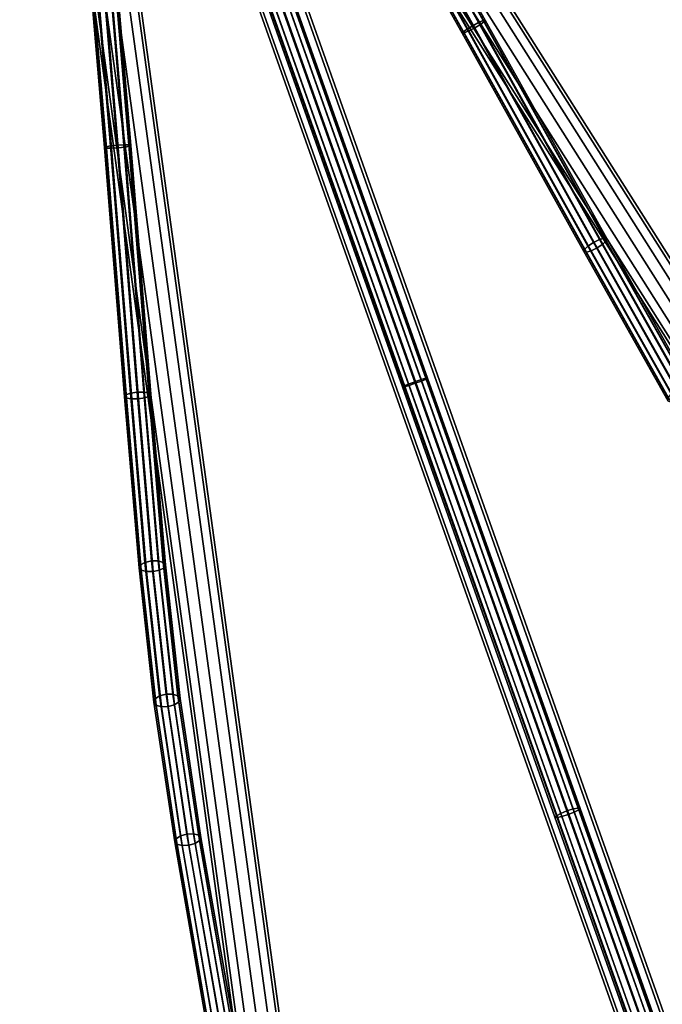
# Model space of a CAD drawing. Extents: x -43.1 to 43.1, y -41.3 to 41.3.
# Tile 329 of 656: x 0 to 7.5, y -20.3 to -8.8. Entities that reach past the tile are written whole.
import ezdxf

# ---------------------------------------------------------------- set-up
doc = ezdxf.new("R2010")
doc.units = 0
doc.layers.add('CABLE.1', color=18, linetype='CONTINUOUS')
doc.layers.add('METAL_BASE', color=254, linetype='CONTINUOUS')

msp = doc.modelspace()

# ---------------------------------------------------------------- linework, layer by layer
at = {"layer": 'CABLE.1'}
for points in [[(3.2976, -5.0433, 36.9262), (3.2466, -5.0722, 36.871), (5.3668, -8.8424, 36.6769), (5.4208, -8.8188, 36.7318)], [(3.2571, -5.074, 37.1399), (3.3036, -5.0443, 37.0814), (5.433, -8.8308, 36.8864), (5.388, -8.863, 36.9448)], [(3.3184, -5.0331, 37.0032), (3.2976, -5.0433, 36.9262), (5.4208, -8.8188, 36.7318), (5.445, -8.8146, 36.8084)], [(3.3036, -5.0443, 37.0814), (3.3184, -5.0331, 37.0032), (5.445, -8.8146, 36.8084), (5.433, -8.8308, 36.8864)], [(3.067, -5.1819, 36.934), (3.0522, -5.1931, 37.0122), (5.1746, -8.9671, 36.8181), (5.1866, -8.9509, 36.7402)], [(3.0522, -5.1931, 37.0122), (3.073, -5.183, 37.0892), (5.1988, -8.9628, 36.8948), (5.1746, -8.9671, 36.8181)], [(3.1135, -5.1522, 36.8755), (3.067, -5.1819, 36.934), (5.1866, -8.9509, 36.7402), (5.2316, -8.9186, 36.6818)], [(3.073, -5.183, 37.0892), (3.124, -5.1541, 37.1444), (5.2528, -8.9393, 36.9497), (5.1988, -8.9628, 36.8948)], [(3.1793, -5.1121, 36.8525), (3.1135, -5.1522, 36.8755), (5.2316, -8.9186, 36.6818), (5.2975, -8.8789, 36.6586)], [(3.124, -5.1541, 37.1444), (3.1913, -5.1142, 37.1629), (5.3221, -8.9028, 36.9679), (5.2528, -8.9393, 36.9497)], [(3.2466, -5.0722, 36.871), (3.1793, -5.1121, 36.8525), (5.2975, -8.8789, 36.6586), (5.3668, -8.8424, 36.6769)], [(3.1913, -5.1142, 37.1629), (3.2571, -5.074, 37.1399), (5.388, -8.863, 36.9448), (5.3221, -8.9028, 36.9679)], [(1.9153, -5.6413, 27.6989), (1.8621, -5.6613, 27.7557), (4.4947, -13.0955, 27.4966), (4.547, -13.0731, 27.4398)], [(1.8631, -5.6642, 27.911), (1.9171, -5.6463, 27.9678), (4.5528, -13.0895, 27.7084), (4.498, -13.105, 27.6517)], [(1.9884, -5.615, 27.6781), (1.9153, -5.6413, 27.6989), (4.547, -13.0731, 27.4398), (4.6198, -13.0459, 27.4191)], [(1.9171, -5.6463, 27.9678), (1.9904, -5.6208, 27.9886), (4.6265, -13.0648, 27.7292), (4.5528, -13.0895, 27.7084)], [(2.0617, -5.5894, 27.6989), (1.9884, -5.615, 27.6781), (4.6198, -13.0459, 27.4191), (4.6934, -13.0212, 27.4398)], [(1.9904, -5.6208, 27.9886), (2.0635, -5.5945, 27.9678), (4.6992, -13.0376, 27.7084), (4.6265, -13.0648, 27.7292)], [(2.1157, -5.5715, 27.7557), (2.0617, -5.5894, 27.6989), (4.6934, -13.0212, 27.4398), (4.7483, -13.0057, 27.4966)], [(2.0635, -5.5945, 27.9678), (2.1167, -5.5744, 27.911), (4.7516, -13.0152, 27.6517), (4.6992, -13.0376, 27.7084)], [(2.1358, -5.566, 27.8333), (2.1157, -5.5715, 27.7557), (4.7483, -13.0057, 27.4966), (4.7695, -13.0035, 27.5741)], [(2.1167, -5.5744, 27.911), (2.1358, -5.566, 27.8333), (4.7695, -13.0035, 27.5741), (4.7516, -13.0152, 27.6517)], [(1.8621, -5.6613, 27.7557), (1.843, -5.6697, 27.8333), (4.4767, -13.1072, 27.5741), (4.4947, -13.0955, 27.4966)], [(1.843, -5.6697, 27.8333), (1.8631, -5.6642, 27.911), (4.498, -13.105, 27.6517), (4.4767, -13.1072, 27.5741)], [(0.642, -5.9872, 17.934), (0.6238, -5.9913, 18.0122), (0.9901, -10.3056, 17.8181), (1.0077, -10.2958, 17.7402)], [(0.6238, -5.9913, 18.0122), (0.647, -5.9907, 18.0892), (1.0139, -10.3117, 17.8948), (0.9901, -10.3056, 17.8181)], [(0.6966, -5.9795, 17.8755), (0.642, -5.9872, 17.934), (1.0077, -10.2958, 17.7402), (1.062, -10.2851, 17.6818)], [(0.647, -5.9907, 18.0892), (0.7053, -5.9855, 18.1444), (1.0728, -10.3127, 17.9497), (1.0139, -10.3117, 17.8948)], [(0.7731, -5.9702, 17.8525), (0.6966, -5.9795, 17.8755), (1.062, -10.2851, 17.6818), (1.1385, -10.2763, 17.6586)], [(0.7053, -5.9855, 18.1444), (0.7832, -5.9771, 18.1629), (1.151, -10.3082, 17.9679), (1.0728, -10.3127, 17.9497)], [(0.8509, -5.9619, 17.871), (0.7731, -5.9702, 17.8525), (1.1385, -10.2763, 17.6586), (1.2167, -10.2718, 17.6769)], [(0.7832, -5.9771, 18.1629), (0.8596, -5.9679, 18.1399), (1.2275, -10.2994, 17.9448), (1.151, -10.3082, 17.9679)], [(0.9092, -5.9567, 17.9262), (0.8509, -5.9619, 17.871), (1.2167, -10.2718, 17.6769), (1.2756, -10.2727, 17.7318)], [(0.8596, -5.9679, 18.1399), (0.9143, -5.9601, 18.0814), (1.2818, -10.2887, 17.8864), (1.2275, -10.2994, 17.9448)], [(0.9324, -5.9561, 18.0032), (0.9092, -5.9567, 17.9262), (1.2756, -10.2727, 17.7318), (1.2994, -10.2789, 17.8084)], [(0.9143, -5.9601, 18.0814), (0.9324, -5.9561, 18.0032), (1.2994, -10.2789, 17.8084), (1.2818, -10.2887, 17.8864)], [(5.3668, -8.8424, 36.6769), (5.2975, -8.8789, 36.6586), (6.7091, -11.4145, 36.1711), (6.7797, -11.3803, 36.1889)], [(5.3221, -8.9028, 36.9679), (5.388, -8.863, 36.9448), (6.8199, -11.435, 36.4502), (6.7556, -11.4777, 36.4728)], [(5.4208, -8.8188, 36.7318), (5.3668, -8.8424, 36.6769), (6.7797, -11.3803, 36.1889), (6.8376, -11.3637, 36.2424)], [(5.388, -8.863, 36.9448), (5.433, -8.8308, 36.8864), (6.8608, -11.3953, 36.3933), (6.8199, -11.435, 36.4502)], [(5.445, -8.8146, 36.8084), (5.4208, -8.8188, 36.7318), (6.8376, -11.3637, 36.2424), (6.8673, -11.3692, 36.3172)], [(5.433, -8.8308, 36.8864), (5.445, -8.8146, 36.8084), (6.8673, -11.3692, 36.3172), (6.8608, -11.3953, 36.3933)], [(5.1866, -8.9509, 36.7402), (5.1746, -8.9671, 36.8181), (6.5975, -11.523, 36.3267), (6.604, -11.4969, 36.2506)], [(5.1746, -8.9671, 36.8181), (5.1988, -8.9628, 36.8948), (6.6272, -11.5285, 36.4015), (6.5975, -11.523, 36.3267)], [(5.2316, -8.9186, 36.6818), (5.1866, -8.9509, 36.7402), (6.604, -11.4969, 36.2506), (6.6448, -11.4572, 36.1937)], [(5.1988, -8.9628, 36.8948), (5.2528, -8.9393, 36.9497), (6.6851, -11.5119, 36.455), (6.6272, -11.5285, 36.4015)], [(5.2975, -8.8789, 36.6586), (5.2316, -8.9186, 36.6818), (6.6448, -11.4572, 36.1937), (6.7091, -11.4145, 36.1711)], [(5.2528, -8.9393, 36.9497), (5.3221, -8.9028, 36.9679), (6.7556, -11.4777, 36.4728), (6.6851, -11.5119, 36.455)], [(1.0077, -10.2958, 17.7402), (0.9901, -10.3056, 17.8181), (1.225, -13.2214, 17.3267), (1.2417, -13.2003, 17.2506)], [(0.9901, -10.3056, 17.8181), (1.0139, -10.3117, 17.8948), (1.2497, -13.2387, 17.4015), (1.225, -13.2214, 17.3267)], [(1.062, -10.2851, 17.6818), (1.0077, -10.2958, 17.7402), (1.2417, -13.2003, 17.2506), (1.2953, -13.1812, 17.1937)], [(1.0139, -10.3117, 17.8948), (1.0728, -10.3127, 17.9497), (1.3093, -13.2476, 17.455), (1.2497, -13.2387, 17.4015)], [(1.1385, -10.2763, 17.6586), (1.062, -10.2851, 17.6818), (1.2953, -13.1812, 17.1937), (1.3715, -13.169, 17.1711)], [(1.0728, -10.3127, 17.9497), (1.151, -10.3082, 17.9679), (1.3877, -13.2457, 17.4728), (1.3093, -13.2476, 17.455)], [(1.2167, -10.2718, 17.6769), (1.1385, -10.2763, 17.6586), (1.3715, -13.169, 17.1711), (1.4499, -13.1671, 17.1889)], [(1.151, -10.3082, 17.9679), (1.2275, -10.2994, 17.9448), (1.4639, -13.2336, 17.4502), (1.3877, -13.2457, 17.4728)], [(1.2756, -10.2727, 17.7318), (1.2167, -10.2718, 17.6769), (1.4499, -13.1671, 17.1889), (1.5095, -13.176, 17.2424)], [(1.2275, -10.2994, 17.9448), (1.2818, -10.2887, 17.8864), (1.5175, -13.2144, 17.3933), (1.4639, -13.2336, 17.4502)], [(1.2994, -10.2789, 17.8084), (1.2756, -10.2727, 17.7318), (1.5095, -13.176, 17.2424), (1.5342, -13.1933, 17.3172)], [(1.2818, -10.2887, 17.8864), (1.2994, -10.2789, 17.8084), (1.5342, -13.1933, 17.3172), (1.5175, -13.2144, 17.3933)], [(6.7797, -11.3803, 36.1889), (6.7091, -11.4145, 36.1711), (7.6816, -13.1426, 35.4736), (7.753, -13.11, 35.4908)], [(6.8376, -11.3637, 36.2424), (6.7797, -11.3803, 36.1889), (7.753, -13.11, 35.4908), (7.8146, -13.1, 35.5416)], [(6.8199, -11.435, 36.4502), (6.8608, -11.3953, 36.3933), (7.8494, -13.1521, 35.6842), (7.8133, -13.2001, 35.7378)], [(6.8673, -11.3692, 36.3172), (6.8376, -11.3637, 36.2424), (7.8146, -13.1, 35.5416), (7.8499, -13.1154, 35.6124)], [(6.8608, -11.3953, 36.3933), (6.8673, -11.3692, 36.3172), (7.8499, -13.1154, 35.6124), (7.8494, -13.1521, 35.6842)], [(6.604, -11.4969, 36.2506), (6.5975, -11.523, 36.3267), (7.5828, -13.2739, 35.6201), (7.5833, -13.2372, 35.5483)], [(6.5975, -11.523, 36.3267), (6.6272, -11.5285, 36.4015), (7.6181, -13.2893, 35.6909), (7.5828, -13.2739, 35.6201)], [(6.6448, -11.4572, 36.1937), (6.604, -11.4969, 36.2506), (7.5833, -13.2372, 35.5483), (7.6195, -13.1892, 35.4947)], [(6.6272, -11.5285, 36.4015), (6.6851, -11.5119, 36.455), (7.6798, -13.2793, 35.7417), (7.6181, -13.2893, 35.6909)], [(6.7091, -11.4145, 36.1711), (6.6448, -11.4572, 36.1937), (7.6195, -13.1892, 35.4947), (7.6816, -13.1426, 35.4736)], [(6.6851, -11.5119, 36.455), (6.7556, -11.4777, 36.4728), (7.7512, -13.2467, 35.7588), (7.6798, -13.2793, 35.7417)], [(6.7556, -11.4777, 36.4728), (6.8199, -11.435, 36.4502), (7.8133, -13.2001, 35.7378), (7.7512, -13.2467, 35.7588)], [(4.6934, -13.0212, 27.4398), (4.6198, -13.0459, 27.4191), (6.3993, -18.0711, 26.9038), (6.4735, -18.0481, 26.9244)], [(4.7483, -13.0057, 27.4966), (4.6934, -13.0212, 27.4398), (6.4735, -18.0481, 26.9244), (6.5299, -18.037, 26.9807)], [(4.6992, -13.0376, 27.7084), (4.7516, -13.0152, 27.6517), (6.5375, -18.0585, 27.1345), (6.4867, -18.0853, 27.1908)], [(4.7695, -13.0035, 27.5741), (4.7483, -13.0057, 27.4966), (6.5299, -18.037, 26.9807), (6.5533, -18.0408, 27.0576)], [(4.7516, -13.0152, 27.6517), (4.7695, -13.0035, 27.5741), (6.5533, -18.0408, 27.0576), (6.5375, -18.0585, 27.1345)], [(4.4947, -13.0955, 27.4966), (4.4767, -13.1072, 27.5741), (6.2605, -18.1445, 27.0576), (6.2763, -18.1268, 26.9807)], [(4.4767, -13.1072, 27.5741), (4.498, -13.105, 27.6517), (6.284, -18.1482, 27.1345), (6.2605, -18.1445, 27.0576)], [(4.547, -13.0731, 27.4398), (4.4947, -13.0955, 27.4966), (6.2763, -18.1268, 26.9807), (6.3271, -18.0999, 26.9244)], [(4.498, -13.105, 27.6517), (4.5528, -13.0895, 27.7084), (6.3403, -18.1371, 27.1908), (6.284, -18.1482, 27.1345)], [(4.6198, -13.0459, 27.4191), (4.547, -13.0731, 27.4398), (6.3271, -18.0999, 26.9244), (6.3993, -18.0711, 26.9038)], [(4.5528, -13.0895, 27.7084), (4.6265, -13.0648, 27.7292), (6.4145, -18.1141, 27.2114), (6.3403, -18.1371, 27.1908)], [(4.6265, -13.0648, 27.7292), (4.6992, -13.0376, 27.7084), (6.4867, -18.0853, 27.1908), (6.4145, -18.1141, 27.2114)], [(1.2417, -13.2003, 17.2506), (1.225, -13.2214, 17.3267), (1.3955, -15.2233, 16.6201), (1.4111, -15.1901, 16.5483)], [(1.225, -13.2214, 17.3267), (1.2497, -13.2387, 17.4015), (1.4212, -15.2519, 16.6909), (1.3955, -15.2233, 16.6201)], [(1.2953, -13.1812, 17.1937), (1.2417, -13.2003, 17.2506), (1.4111, -15.1901, 16.5483), (1.4639, -15.1614, 16.4947)], [(1.2497, -13.2387, 17.4015), (1.3093, -13.2476, 17.455), (1.4814, -15.2684, 16.7417), (1.4212, -15.2519, 16.6909)], [(1.3715, -13.169, 17.1711), (1.2953, -13.1812, 17.1937), (1.4639, -15.1614, 16.4947), (1.5398, -15.1448, 16.4736)], [(1.3093, -13.2476, 17.455), (1.3877, -13.2457, 17.4728), (1.56, -15.2683, 16.7588), (1.4814, -15.2684, 16.7417)], [(1.4499, -13.1671, 17.1889), (1.3715, -13.169, 17.1711), (1.5398, -15.1448, 16.4736), (1.6183, -15.1447, 16.4908)], [(1.3877, -13.2457, 17.4728), (1.4639, -13.2336, 17.4502), (1.6358, -15.2517, 16.7378), (1.56, -15.2683, 16.7588)], [(1.5095, -13.176, 17.2424), (1.4499, -13.1671, 17.1889), (1.6183, -15.1447, 16.4908), (1.6785, -15.1612, 16.5416)], [(1.4639, -13.2336, 17.4502), (1.5175, -13.2144, 17.3933), (1.6886, -15.223, 16.6842), (1.6358, -15.2517, 16.7378)], [(1.5342, -13.1933, 17.3172), (1.5095, -13.176, 17.2424), (1.6785, -15.1612, 16.5416), (1.7043, -15.1898, 16.6124)], [(1.5175, -13.2144, 17.3933), (1.5342, -13.1933, 17.3172), (1.7043, -15.1898, 16.6124), (1.6886, -15.223, 16.6842)], [(1.4111, -15.1901, 16.5483), (1.3955, -15.2233, 16.6201), (1.5688, -16.7981, 15.7803), (1.5838, -16.7592, 15.7116)], [(1.4639, -15.1614, 16.4947), (1.4111, -15.1901, 16.5483), (1.5838, -16.7592, 15.7116), (1.636, -16.7251, 15.6608)], [(1.5398, -15.1448, 16.4736), (1.4639, -15.1614, 16.4947), (1.636, -16.7251, 15.6608), (1.7114, -16.705, 15.6416)], [(1.6183, -15.1447, 16.4908), (1.5398, -15.1448, 16.4736), (1.7114, -16.705, 15.6416), (1.7899, -16.7042, 15.6591)], [(1.6785, -15.1612, 16.5416), (1.6183, -15.1447, 16.4908), (1.7899, -16.7042, 15.6591), (1.8504, -16.7231, 15.7086)], [(1.7043, -15.1898, 16.6124), (1.6785, -15.1612, 16.5416), (1.8504, -16.7231, 15.7086), (1.8767, -16.7564, 15.7768)], [(1.6886, -15.223, 16.6842), (1.7043, -15.1898, 16.6124), (1.8767, -16.7564, 15.7768), (1.8617, -16.7954, 15.8455)], [(1.3955, -15.2233, 16.6201), (1.4212, -15.2519, 16.6909), (1.5951, -16.8315, 15.8486), (1.5688, -16.7981, 15.7803)], [(1.4212, -15.2519, 16.6909), (1.4814, -15.2684, 16.7417), (1.6556, -16.8504, 15.8981), (1.5951, -16.8315, 15.8486)], [(1.4814, -15.2684, 16.7417), (1.56, -15.2683, 16.7588), (1.7341, -16.8496, 15.9155), (1.6556, -16.8504, 15.8981)], [(1.56, -15.2683, 16.7588), (1.6358, -15.2517, 16.7378), (1.8096, -16.8295, 15.8963), (1.7341, -16.8496, 15.9155)], [(1.6358, -15.2517, 16.7378), (1.6886, -15.223, 16.6842), (1.8617, -16.7954, 15.8455), (1.8096, -16.8295, 15.8963)], [(1.7114, -16.705, 15.6416), (1.636, -16.7251, 15.6608), (1.8798, -18.3638, 14.769), (1.9551, -18.3429, 14.7502)], [(1.7899, -16.7042, 15.6591), (1.7114, -16.705, 15.6416), (1.9551, -18.3429, 14.7502), (2.0332, -18.3391, 14.7692)], [(1.8504, -16.7231, 15.7086), (1.7899, -16.7042, 15.6591), (2.0332, -18.3391, 14.7692), (2.0931, -18.3536, 14.8211)], [(1.5838, -16.7592, 15.7116), (1.5688, -16.7981, 15.7803), (1.812, -18.4318, 14.8913), (1.8275, -18.3964, 14.8206)], [(1.5688, -16.7981, 15.7803), (1.5951, -16.8315, 15.8486), (1.8377, -18.4607, 14.962), (1.812, -18.4318, 14.8913)], [(1.636, -16.7251, 15.6608), (1.5838, -16.7592, 15.7116), (1.8275, -18.3964, 14.8206), (1.8798, -18.3638, 14.769)], [(1.8096, -16.8295, 15.8963), (1.8617, -16.7954, 15.8455), (2.1033, -18.4178, 14.9624), (2.0509, -18.4504, 15.0141)], [(1.8767, -16.7564, 15.7768), (1.8504, -16.7231, 15.7086), (2.0931, -18.3536, 14.8211), (2.1187, -18.3824, 14.8918)], [(1.8617, -16.7954, 15.8455), (1.8767, -16.7564, 15.7768), (2.1187, -18.3824, 14.8918), (2.1033, -18.4178, 14.9624)], [(1.5951, -16.8315, 15.8486), (1.6556, -16.8504, 15.8981), (1.8976, -18.4751, 15.0138), (1.8377, -18.4607, 14.962)], [(1.6556, -16.8504, 15.8981), (1.7341, -16.8496, 15.9155), (1.9756, -18.4714, 15.0329), (1.8976, -18.4751, 15.0138)], [(1.7341, -16.8496, 15.9155), (1.8096, -16.8295, 15.8963), (2.0509, -18.4504, 15.0141), (1.9756, -18.4714, 15.0329)], [(6.3993, -18.0711, 26.9038), (6.3271, -18.0999, 26.9244), (7.4919, -21.3891, 26.2253), (7.5633, -21.3581, 26.2052)], [(6.4735, -18.0481, 26.9244), (6.3993, -18.0711, 26.9038), (7.5633, -21.3581, 26.2052), (7.6383, -21.3373, 26.2253)], [(6.4145, -18.1141, 27.2114), (6.4867, -18.0853, 27.1908), (7.6618, -21.4037, 26.4856), (7.5905, -21.4348, 26.5057)], [(6.5299, -18.037, 26.9807), (6.4735, -18.0481, 26.9244), (7.6383, -21.3373, 26.2253), (7.6969, -21.3324, 26.2803)], [(6.4867, -18.0853, 27.1908), (6.5375, -18.0585, 27.1345), (7.7105, -21.3707, 26.4306), (7.6618, -21.4037, 26.4856)], [(6.5533, -18.0408, 27.0576), (6.5299, -18.037, 26.9807), (7.6969, -21.3324, 26.2803), (7.7233, -21.3446, 26.3554)], [(6.5375, -18.0585, 27.1345), (6.5533, -18.0408, 27.0576), (7.7233, -21.3446, 26.3554), (7.7105, -21.3707, 26.4306)], [(6.2763, -18.1268, 26.9807), (6.2605, -18.1445, 27.0576), (7.4305, -21.4483, 26.3554), (7.4433, -21.4222, 26.2803)], [(6.2605, -18.1445, 27.0576), (6.284, -18.1482, 27.1345), (7.4569, -21.4605, 26.4306), (7.4305, -21.4483, 26.3554)], [(6.3271, -18.0999, 26.9244), (6.2763, -18.1268, 26.9807), (7.4433, -21.4222, 26.2803), (7.4919, -21.3891, 26.2253)], [(6.284, -18.1482, 27.1345), (6.3403, -18.1371, 27.1908), (7.5154, -21.4556, 26.4856), (7.4569, -21.4605, 26.4306)], [(6.3403, -18.1371, 27.1908), (6.4145, -18.1141, 27.2114), (7.5905, -21.4348, 26.5057), (7.5154, -21.4556, 26.4856)], [(1.8275, -18.3964, 14.8206), (1.812, -18.4318, 14.8913), (2.192, -20.6105, 14.0365), (2.209, -20.5844, 13.9622)], [(1.812, -18.4318, 14.8913), (1.8377, -18.4607, 14.962), (2.2159, -20.6293, 14.1112), (2.192, -20.6105, 14.0365)], [(1.8798, -18.3638, 14.769), (1.8275, -18.3964, 14.8206), (2.209, -20.5844, 13.9622), (2.2625, -20.5582, 13.9081)], [(1.9551, -18.3429, 14.7502), (1.8798, -18.3638, 14.769), (2.2625, -20.5582, 13.9081), (2.338, -20.5387, 13.8886)], [(2.0332, -18.3391, 14.7692), (1.9551, -18.3429, 14.7502), (2.338, -20.5387, 13.8886), (2.4154, -20.5312, 13.9091)], [(2.0931, -18.3536, 14.8211), (2.0332, -18.3391, 14.7692), (2.4154, -20.5312, 13.9091), (2.474, -20.5378, 13.964)], [(2.0509, -18.4504, 15.0141), (2.1033, -18.4178, 14.9624), (2.4809, -20.5827, 14.113), (2.4274, -20.6089, 14.1671)], [(2.1187, -18.3824, 14.8918), (2.0931, -18.3536, 14.8211), (2.474, -20.5378, 13.964), (2.4979, -20.5566, 14.0386)], [(2.1033, -18.4178, 14.9624), (2.1187, -18.3824, 14.8918), (2.4979, -20.5566, 14.0386), (2.4809, -20.5827, 14.113)], [(1.8377, -18.4607, 14.962), (1.8976, -18.4751, 15.0138), (2.2745, -20.6359, 14.1661), (2.2159, -20.6293, 14.1112)], [(1.8976, -18.4751, 15.0138), (1.9756, -18.4714, 15.0329), (2.3519, -20.6284, 14.1865), (2.2745, -20.6359, 14.1661)], [(1.9756, -18.4714, 15.0329), (2.0509, -18.4504, 15.0141), (2.4274, -20.6089, 14.1671), (2.3519, -20.6284, 14.1865)]]:
    msp.add_3dface(points, dxfattribs=at)
at = {"layer": 'METAL_BASE'}
for points in [[(30.4899, -12.2259, 20.447), (30.4526, -12.3174, 20.5459), (1.531, -0.5244, 20.5459), (1.5684, -0.4328, 20.447)], [(30.4526, -12.3174, 20.0781), (30.4899, -12.2259, 20.1769), (1.5684, -0.4328, 20.1769), (1.531, -0.5244, 20.0781)], [(30.5036, -12.1924, 20.312), (30.4899, -12.2259, 20.447), (1.5684, -0.4328, 20.447), (1.582, -0.3993, 20.312)], [(30.4899, -12.2259, 20.1769), (30.5036, -12.1924, 20.312), (1.582, -0.3993, 20.312), (1.5684, -0.4328, 20.1769)], [(30.4526, -12.3174, 20.5459), (30.4016, -12.4425, 20.5821), (1.48, -0.6494, 20.5821), (1.531, -0.5244, 20.5459)], [(30.4016, -12.4425, 20.0419), (30.4526, -12.3174, 20.0781), (1.531, -0.5244, 20.0781), (1.48, -0.6494, 20.0419)], [(30.4016, -12.4425, 20.5821), (30.3506, -12.5675, 20.5459), (1.4291, -0.7745, 20.5459), (1.48, -0.6494, 20.5821)], [(30.3506, -12.5675, 20.0781), (30.4016, -12.4425, 20.0419), (1.48, -0.6494, 20.0419), (1.4291, -0.7745, 20.0781)], [(30.3506, -12.5675, 20.5459), (30.3133, -12.6591, 20.447), (1.3917, -0.866, 20.447), (1.4291, -0.7745, 20.5459)], [(30.3133, -12.6591, 20.1769), (30.3506, -12.5675, 20.0781), (1.4291, -0.7745, 20.0781), (1.3917, -0.866, 20.1769)], [(14.8224, -9.96, 11.6531), (14.7671, -10.042, 11.7519), (1.312, -0.9664, 11.7519), (1.3672, -0.8844, 11.6531)], [(14.7671, -10.042, 11.2841), (14.8224, -9.96, 11.3829), (1.3672, -0.8844, 11.3829), (1.312, -0.9664, 11.2841)], [(14.8427, -9.93, 11.518), (14.8224, -9.96, 11.6531), (1.3672, -0.8844, 11.6531), (1.3875, -0.8544, 11.518)], [(14.8224, -9.96, 11.3829), (14.8427, -9.93, 11.518), (1.3875, -0.8544, 11.518), (1.3672, -0.8844, 11.3829)], [(30.3133, -12.6591, 20.447), (30.2996, -12.6926, 20.312), (1.3781, -0.8995, 20.312), (1.3917, -0.866, 20.447)], [(30.2996, -12.6926, 20.312), (30.3133, -12.6591, 20.1769), (1.3917, -0.866, 20.1769), (1.3781, -0.8995, 20.312)], [(14.7671, -10.042, 11.7519), (14.6916, -10.154, 11.7881), (1.2364, -1.0783, 11.7881), (1.312, -0.9664, 11.7519)], [(14.6916, -10.154, 11.2479), (14.7671, -10.042, 11.2841), (1.312, -0.9664, 11.2841), (1.2364, -1.0783, 11.2479)], [(12.5391, -12.7152, 47.6531), (12.4686, -12.7845, 47.7519), (1.093, -1.2085, 47.7519), (1.1635, -1.1392, 47.6531)], [(12.4686, -12.7845, 47.2841), (12.5391, -12.7152, 47.3829), (1.1635, -1.1392, 47.3829), (1.093, -1.2085, 47.2841)], [(14.6916, -10.154, 11.7881), (14.6161, -10.2659, 11.7519), (1.1609, -1.1903, 11.7519), (1.2364, -1.0783, 11.7881)], [(14.6161, -10.2659, 11.2841), (14.6916, -10.154, 11.2479), (1.2364, -1.0783, 11.2479), (1.1609, -1.1903, 11.2841)], [(12.565, -12.6898, 47.518), (12.5391, -12.7152, 47.6531), (1.1635, -1.1392, 47.6531), (1.1893, -1.1139, 47.518)], [(12.5391, -12.7152, 47.3829), (12.565, -12.6898, 47.518), (1.1893, -1.1139, 47.518), (1.1635, -1.1392, 47.3829)], [(17.7227, -27.6588, 39.447), (17.6391, -27.7117, 39.5459), (0.9419, -1.316, 39.5459), (1.0255, -1.2631, 39.447)], [(17.6391, -27.7117, 39.0781), (17.7227, -27.6588, 39.1769), (1.0255, -1.2631, 39.1769), (0.9419, -1.316, 39.0781)], [(12.4686, -12.7845, 47.7519), (12.3723, -12.8792, 47.7881), (0.9966, -1.3032, 47.7881), (1.093, -1.2085, 47.7519)], [(12.3723, -12.8792, 47.2479), (12.4686, -12.7845, 47.2841), (1.093, -1.2085, 47.2841), (0.9966, -1.3032, 47.2479)], [(17.7533, -27.6395, 39.312), (17.7227, -27.6588, 39.447), (1.0255, -1.2631, 39.447), (1.0561, -1.2438, 39.312)], [(17.7227, -27.6588, 39.1769), (17.7533, -27.6395, 39.312), (1.0561, -1.2438, 39.312), (1.0255, -1.2631, 39.1769)], [(14.6161, -10.2659, 11.7519), (14.5608, -10.3479, 11.6531), (1.1056, -1.2723, 11.6531), (1.1609, -1.1903, 11.7519)], [(14.5608, -10.3479, 11.3829), (14.6161, -10.2659, 11.2841), (1.1609, -1.1903, 11.2841), (1.1056, -1.2723, 11.3829)], [(17.6391, -27.7117, 39.5459), (17.525, -27.7839, 39.5821), (0.8278, -1.3882, 39.5821), (0.9419, -1.316, 39.5459)], [(17.525, -27.7839, 39.0419), (17.6391, -27.7117, 39.0781), (0.9419, -1.316, 39.0781), (0.8278, -1.3882, 39.0419)], [(12.3723, -12.8792, 47.7881), (12.276, -12.9738, 47.7519), (0.9003, -1.3979, 47.7519), (0.9966, -1.3032, 47.7881)], [(12.276, -12.9738, 47.2841), (12.3723, -12.8792, 47.2479), (0.9966, -1.3032, 47.2479), (0.9003, -1.3979, 47.2841)], [(14.5608, -10.3479, 11.6531), (14.5406, -10.3779, 11.518), (1.0854, -1.3023, 11.518), (1.1056, -1.2723, 11.6531)], [(14.5406, -10.3779, 11.518), (14.5608, -10.3479, 11.3829), (1.1056, -1.2723, 11.3829), (1.0854, -1.3023, 11.518)], [(14.1247, -39.4546, 30.3399), (13.9974, -39.4997, 30.3761), (0.5494, -1.5238, 30.3761), (0.6767, -1.4787, 30.3399)], [(13.9974, -39.4997, 29.8358), (14.1247, -39.4546, 29.872), (0.6767, -1.4787, 29.872), (0.5494, -1.5238, 29.8358)], [(17.4109, -27.8561, 39.5459), (17.3273, -27.909, 39.447), (0.6301, -1.5132, 39.447), (0.7137, -1.4604, 39.5459)], [(17.3273, -27.909, 39.1769), (17.4109, -27.8561, 39.0781), (0.7137, -1.4604, 39.0781), (0.6301, -1.5132, 39.1769)], [(14.2179, -39.4216, 30.241), (14.1247, -39.4546, 30.3399), (0.6767, -1.4787, 30.3399), (0.7699, -1.4457, 30.241)], [(14.1247, -39.4546, 29.872), (14.2179, -39.4216, 29.9709), (0.7699, -1.4457, 29.9709), (0.6767, -1.4787, 29.872)], [(17.525, -27.7839, 39.5821), (17.4109, -27.8561, 39.5459), (0.7137, -1.4604, 39.5459), (0.8278, -1.3882, 39.5821)], [(17.4109, -27.8561, 39.0781), (17.525, -27.7839, 39.0419), (0.8278, -1.3882, 39.0419), (0.7137, -1.4604, 39.0781)], [(14.252, -39.4095, 30.106), (14.2179, -39.4216, 30.241), (0.7699, -1.4457, 30.241), (0.8041, -1.4336, 30.106)], [(14.2179, -39.4216, 29.9709), (14.252, -39.4095, 30.106), (0.8041, -1.4336, 30.106), (0.7699, -1.4457, 29.9709)], [(12.2055, -13.0431, 47.6531), (12.1796, -13.0685, 47.518), (0.804, -1.4925, 47.518), (0.8298, -1.4672, 47.6531)], [(12.1796, -13.0685, 47.518), (12.2055, -13.0431, 47.3829), (0.8298, -1.4672, 47.3829), (0.804, -1.4925, 47.518)], [(12.276, -12.9738, 47.7519), (12.2055, -13.0431, 47.6531), (0.8298, -1.4672, 47.6531), (0.9003, -1.3979, 47.7519)], [(12.2055, -13.0431, 47.3829), (12.276, -12.9738, 47.2841), (0.9003, -1.3979, 47.2841), (0.8298, -1.4672, 47.3829)], [(4.4253, -32.5498, 20.5821), (4.2915, -32.5681, 20.5459), (0.0438, -1.6248, 20.5459), (0.1776, -1.6065, 20.5821)], [(4.2915, -32.5681, 20.0781), (4.4253, -32.5498, 20.0419), (0.1776, -1.6065, 20.0419), (0.0438, -1.6248, 20.0781)], [(4.5591, -32.5314, 20.5459), (4.4253, -32.5498, 20.5821), (0.1776, -1.6065, 20.5821), (0.3114, -1.5881, 20.5459)], [(4.4253, -32.5498, 20.0419), (4.5591, -32.5314, 20.0781), (0.3114, -1.5881, 20.0781), (0.1776, -1.6065, 20.0419)], [(13.7769, -39.5777, 30.241), (13.7428, -39.5898, 30.106), (0.2948, -1.6139, 30.106), (0.3289, -1.6019, 30.241)], [(13.7428, -39.5898, 30.106), (13.7769, -39.5777, 29.9709), (0.3289, -1.6019, 29.9709), (0.2948, -1.6139, 30.106)], [(4.657, -32.518, 20.447), (4.5591, -32.5314, 20.5459), (0.3114, -1.5881, 20.5459), (0.4094, -1.5747, 20.447)], [(4.5591, -32.5314, 20.0781), (4.657, -32.518, 20.1769), (0.4094, -1.5747, 20.1769), (0.3114, -1.5881, 20.0781)], [(13.8701, -39.5447, 30.3399), (13.7769, -39.5777, 30.241), (0.3289, -1.6019, 30.241), (0.4221, -1.5689, 30.3399)], [(13.7769, -39.5777, 29.9709), (13.8701, -39.5447, 29.872), (0.4221, -1.5689, 29.872), (0.3289, -1.6019, 29.9709)], [(4.6929, -32.513, 20.312), (4.657, -32.518, 20.447), (0.4094, -1.5747, 20.447), (0.4452, -1.5697, 20.312)], [(4.657, -32.518, 20.1769), (4.6929, -32.513, 20.312), (0.4452, -1.5697, 20.312), (0.4094, -1.5747, 20.1769)], [(13.9974, -39.4997, 30.3761), (13.8701, -39.5447, 30.3399), (0.4221, -1.5689, 30.3399), (0.5494, -1.5238, 30.3761)], [(13.8701, -39.5447, 29.872), (13.9974, -39.4997, 29.8358), (0.5494, -1.5238, 29.8358), (0.4221, -1.5689, 29.872)], [(17.3273, -27.909, 39.447), (17.2967, -27.9283, 39.312), (0.5995, -1.5326, 39.312), (0.6301, -1.5132, 39.447)], [(17.2967, -27.9283, 39.312), (17.3273, -27.909, 39.1769), (0.6301, -1.5132, 39.1769), (0.5995, -1.5326, 39.312)], [(4.1935, -32.5816, 20.447), (4.1577, -32.5865, 20.312), (-0.09, -1.6432, 20.312), (-0.0541, -1.6383, 20.447)], [(4.1577, -32.5865, 20.312), (4.1935, -32.5816, 20.1769), (-0.0541, -1.6383, 20.1769), (-0.09, -1.6432, 20.312)], [(4.2915, -32.5681, 20.5459), (4.1935, -32.5816, 20.447), (-0.0541, -1.6383, 20.447), (0.0438, -1.6248, 20.5459)], [(4.1935, -32.5816, 20.1769), (4.2915, -32.5681, 20.0781), (0.0438, -1.6248, 20.0781), (-0.0541, -1.6383, 20.1769)]]:
    msp.add_3dface(points, dxfattribs=at)

doc.saveas('drawing.dxf')
